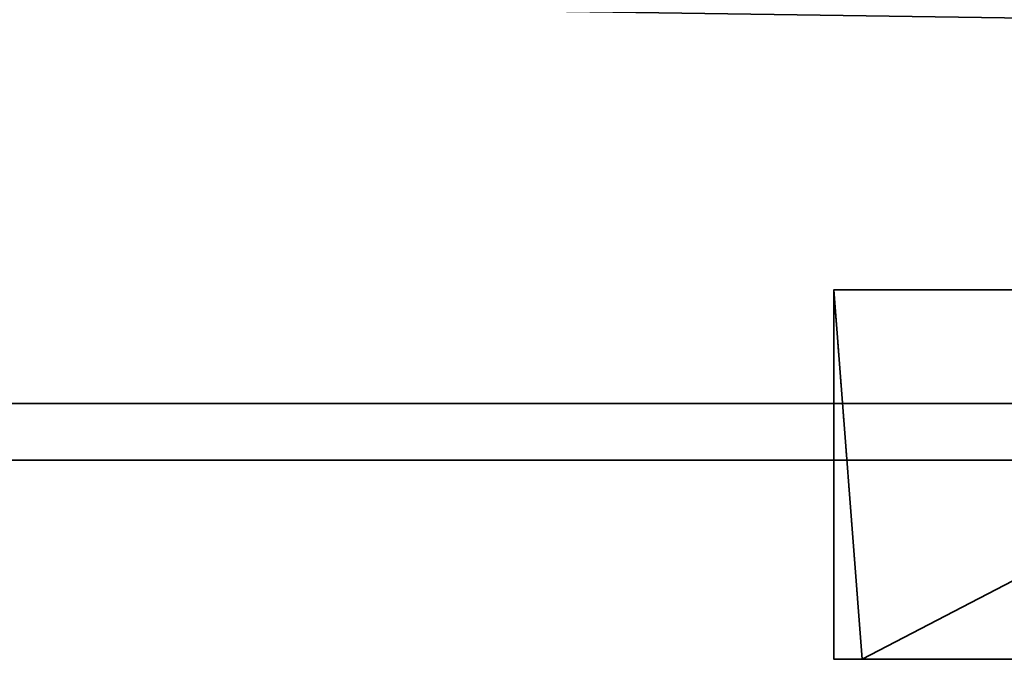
# Model space of a CAD drawing. Header units: millimetres. Extents: x -603 to 3703, y -115 to 193.
# Tile 426 of 656: x 1024 to 1059, y -57 to -35. Entities that reach past the tile are written whole.
import ezdxf

# ---------------------------------------------------------------- set-up
doc = ezdxf.new("R2010")
doc.units = ezdxf.units.MM
doc.layers.add('152', color=7, linetype='Continuous', true_color=0xffffff)

# ---------------------------------------------------------------- blocks, each defined once
blk = doc.blocks.new('UG_SURFACE_199')
at = {"layer": '152', "color": 35, "linetype": 'Continuous', "lineweight": 35}
for points in [[(1984, -48), (1016, -48), (1016, -34), (1029, -34)], [(1984, -50, 2032), (1984, -34, 2032), (1016, -34, 2032), (1016, -50, 2032)], [(1984, -48), (1029, -34), (1971, -34)], [(1016, -50, 2), (1016, -48), (1984, -48), (1984, -50, 2)], [(1984, -50, 2032), (1016, -50, 2032), (1497.297, -50, 1379.716), (1502.703, -50, 1379.716)], [(1016, -50, 2032), (1488.742, -50, 1373.5), (1492.359, -50, 1377.517)], [(1492.359, -50, 1377.517), (1497.297, -50, 1379.716), (1016, -50, 2032)], [(1016, -50, 2032), (1487.071, -50, 1368.359), (1488.742, -50, 1373.5)], [(1016, -50, 2), (1494.712, -50, 1355.124), (1490.339, -50, 1358.301)], [(1490.339, -50, 1358.301), (1487.636, -50, 1362.983), (1016, -50, 2)], [(1487.636, -50, 1362.983), (1487.071, -50, 1368.359), (1016, -50, 2032), (1016, -50, 2)], [(1016, -50, 2), (1984, -50, 2), (1500, -50, 1354), (1494.712, -50, 1355.124)]]:
    blk.add_3dface(points, dxfattribs=at)
blk = doc.blocks.new('UG_SURFACE_203')
at = {"layer": '152', "color": 254, "linetype": 'Continuous', "lineweight": 35}
for points in [[(1053, -44, 1637.5), (1068.375, -44, 1561.901), (1067.5, -44, 1557.5)], [(1067.5, -44, 1557.5), (1067.5, -44, 1536.5), (1053, -44, 1499.5), (1053, -44, 1637.5)], [(1067.5, -44, 1536.5), (1068.375, -44, 1532.099), (1053, -44, 1499.5)], [(1053, -44, 1499.5), (1070.868, -44, 1528.368), (1074.599, -44, 1525.875)], [(1053, -44, 1637.5), (1070.868, -44, 1565.632), (1068.375, -44, 1561.901)], [(1068.375, -44, 1532.099), (1070.868, -44, 1528.368), (1053, -44, 1499.5)], [(1074.599, -44, 1525.875), (1079, -44, 1525), (1079, -44, 1496), (1053, -44, 1499.5)], [(1053, -44, 1637.5), (1079, -44, 1641), (1079, -44, 1569), (1074.599, -44, 1568.125)], [(1074.599, -44, 1568.125), (1070.868, -44, 1565.632), (1053, -44, 1637.5)], [(1079, -44, 1641), (1053, -44, 1637.5), (1054, -57, 1636.734)], [(1053, -44, 1637.5), (1053, -44, 1499.5), (1054, -57, 1500.266), (1054, -57, 1636.734)], [(1054, -57, 1500.266), (1053, -44, 1499.5), (1079, -44, 1496)], [(1054, -57, 1636.734), (1079, -57, 1640), (1079, -44, 1641)], [(1079, -44, 1496), (1079, -57, 1497), (1054, -57, 1500.266)], [(1054, -57, 1636.734), (1054, -57, 1500.266), (1067.5, -57, 1536.5), (1067.5, -57, 1557.5)], [(1079, -57, 1640), (1054, -57, 1636.734), (1074.599, -57, 1568.125), (1079, -57, 1569)], [(1054, -57, 1500.266), (1068.375, -57, 1532.099), (1067.5, -57, 1536.5)], [(1054, -57, 1500.266), (1070.868, -57, 1528.368), (1068.375, -57, 1532.099)], [(1054, -57, 1636.734), (1070.868, -57, 1565.632), (1074.599, -57, 1568.125)], [(1067.5, -57, 1557.5), (1068.375, -57, 1561.901), (1054, -57, 1636.734)], [(1054, -57, 1500.266), (1079, -57, 1497), (1079, -57, 1525), (1074.599, -57, 1525.875)], [(1074.599, -57, 1525.875), (1070.868, -57, 1528.368), (1054, -57, 1500.266)], [(1068.375, -57, 1561.901), (1070.868, -57, 1565.632), (1054, -57, 1636.734)]]:
    blk.add_3dface(points, dxfattribs=at)
blk = doc.blocks.new('UG_SURFACE_214')
at = {"layer": '152', "color": 254, "linetype": 'Continuous', "lineweight": 35}
for points in [[(1053, -44, 953.5), (1074.15, -44, 992.491), (1075.288, -44, 990.788)], [(1075.288, -44, 990.788), (1076.991, -44, 989.65), (1053, -44, 953.5)], [(1076.991, -44, 989.65), (1079, -44, 989.25), (1079, -44, 950), (1053, -44, 953.5)], [(1053, -44, 953.5), (1071.368, -44, 1009.721), (1073.75, -44, 1007), (1073.75, -44, 994.5)], [(1073.75, -44, 994.5), (1074.15, -44, 992.491), (1053, -44, 953.5)], [(1053, -44, 953.5), (1070.289, -44, 1013.173), (1071.368, -44, 1009.721)], [(1053, -44, 1188.5), (1072.527, -44, 1019.888), (1070.699, -44, 1016.767)], [(1053, -44, 1188.5), (1079, -44, 1192), (1079, -44, 1022.75), (1075.461, -44, 1022.002)], [(1075.461, -44, 1022.002), (1072.527, -44, 1019.888), (1053, -44, 1188.5)], [(1070.699, -44, 1016.767), (1070.289, -44, 1013.173), (1053, -44, 953.5), (1053, -44, 1188.5)], [(1079, -44, 950), (1079, -57, 950), (1053, -57, 953.5), (1053, -44, 953.5)], [(1053, -44, 953.5), (1053, -57, 953.5), (1053, -57, 1188.5), (1053, -44, 1188.5)], [(1053, -44, 1188.5), (1053, -57, 1188.5), (1079, -57, 1192), (1079, -44, 1192)], [(1053, -57, 953.5), (1076.991, -57, 989.65), (1075.288, -57, 990.788)], [(1053, -57, 953.5), (1064.734, -57, 1101.365), (1064, -57, 1106)], [(1053, -57, 953.5), (1074.15, -57, 992.491), (1073.75, -57, 994.5)], [(1053, -57, 953.5), (1079, -57, 950), (1079, -57, 989.25), (1076.991, -57, 989.65)], [(1064, -57, 1106), (1064.082, -57, 1107.568), (1053, -57, 1188.5), (1053, -57, 953.5)], [(1075.288, -57, 990.788), (1074.15, -57, 992.491), (1053, -57, 953.5)], [(1079, -57, 1192), (1053, -57, 1188.5), (1075.881, -57, 1120.672)], [(1053, -57, 1188.5), (1066.01, -57, 1113.5), (1070.183, -57, 1118.135)], [(1053, -57, 953.5), (1067.853, -57, 1095.963), (1064.734, -57, 1101.365)], [(1053, -57, 953.5), (1070.289, -57, 1013.173), (1070.699, -57, 1016.767)], [(1073.75, -57, 994.5), (1073.75, -57, 1007), (1071.368, -57, 1009.721), (1053, -57, 953.5)], [(1070.183, -57, 1118.135), (1075.881, -57, 1120.672), (1053, -57, 1188.5)], [(1053, -57, 953.5), (1072.899, -57, 1092.297), (1067.853, -57, 1095.963)], [(1071.368, -57, 1009.721), (1070.289, -57, 1013.173), (1053, -57, 953.5)], [(1070.699, -57, 1016.767), (1079, -57, 1091), (1072.899, -57, 1092.297), (1053, -57, 953.5)], [(1064.082, -57, 1107.568), (1066.01, -57, 1113.5), (1053, -57, 1188.5)]]:
    blk.add_3dface(points, dxfattribs=at)

msp = doc.modelspace()

# ---------------------------------------------------------------- linework, layer by layer
at = {"layer": '152', "linetype": 'Continuous', "lineweight": -3}
for p, q in [((1053, -44, 1637.5), (1053, -44, 1499.5)), ((1053, -44, 953.5), (1053, -57, 953.5)), ((1053, -44, 1188.5), (1053, -44, 953.5)), ((1053, -44, 1188.5), (1053, -57, 1188.5)), ((1016, -48), (1984, -48)), ((1016, -50, 2032), (1984, -50, 2032)), ((1984, -50, 2), (1016, -50, 2)), ((1053, -57, 1188.5), (1053, -57, 953.5)), ((1054, -57, 1636.734), (1054, -57, 1500.266))]:
    msp.add_line(p, q, dxfattribs=at)
at = {"layer": '152', "linetype": 'Continuous', "lineweight": -3, "extrusion": (0, -1, 0)}
for centre, radius, start, end in [((1079, 1542.679, 44), 98.321, 74.66639, 105.33361), ((1079, 1594.321, 44), 98.321, 254.66639, 285.33361), ((1079, 1093.679, 44), 98.321, 74.66639, 105.33361), ((1079, 1048.321, 44), 98.321, 254.66639, 285.33361), ((1079, 1093.679, 57), 98.321, 74.66639, 105.33361), ((1079, 1048.321, 57), 98.321, 254.66639, 285.33361), ((1079, 1594.321, 57), 97.321, 255.11494, 284.88506), ((1079, 1542.679, 57), 97.321, 75.11494, 104.88506)]:
    msp.add_arc(centre, radius, start, end, dxfattribs=at)
at = {"layer": '152', "linetype": 'Continuous', "lineweight": -3}
for points in [[(1054, -57, 1500.266), (1053.667, -52.667, 1500.01), (1053.333, -48.333, 1499.754), (1053, -44, 1499.5)], [(1054, -57, 1636.734), (1053.667, -52.667, 1636.99), (1053.333, -48.333, 1637.246), (1053, -44, 1637.5)]]:
    msp.add_open_spline(points, degree=3, dxfattribs=at)

# ---------------------------------------------------------------- block references
for name in ['UG_SURFACE_199', 'UG_SURFACE_203', 'UG_SURFACE_214']:
    msp.add_blockref(name, (0, 0), dxfattribs=at)

doc.saveas('drawing.dxf')
